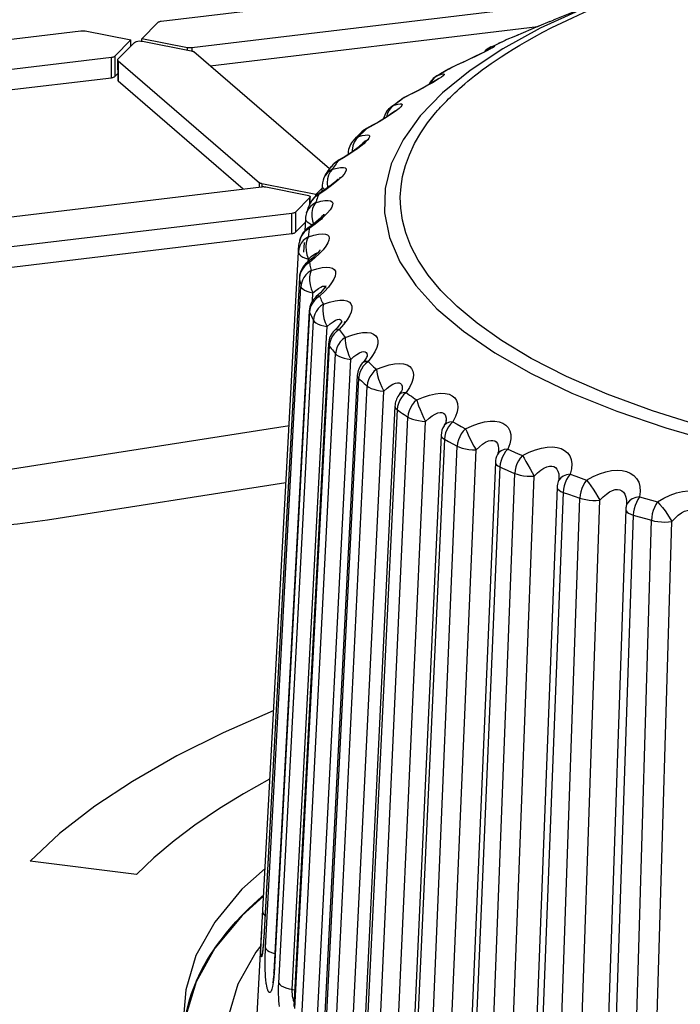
# Model space of a CAD drawing. Header units: millimetres. Extents: x -2579 to 1363, y -329 to 2298.
# Tile 269 of 280: x 1183 to 1189, y 1197 to 1206. Entities that reach past the tile are written whole.
import ezdxf

# ---------------------------------------------------------------- set-up
doc = ezdxf.new("R2010")
doc.units = ezdxf.units.MM
doc.header["$LTSCALE"] = 30.734
doc.layers.get('0').update_dxf_attribs({"linetype": 'CONTINUOUS'})

msp = doc.modelspace()

# ---------------------------------------------------------------- linework, layer by layer
at = {"color": 7}
for p, q in [((1184.2908, 1205.6265), (1188.047, 1206.0757)), ((1187.8676, 1205.7859), (1184.5609, 1205.3905)), ((1188.1758, 1205.7995), (1187.7616, 1205.6349)), ((1184.1173, 1205.4716), (1184.2591, 1205.6153)), ((1187.7314, 1205.6225), (1187.6342, 1205.5818)), ((1187.7314, 1205.6225), (1187.7656, 1205.6365)), ((1187.7656, 1205.6365), (1187.7644, 1205.636)), ((1179.8533, 1205.0958), (1183.5782, 1205.5413)), ((1183.6164, 1205.5402), (1184.0218, 1205.4602)), ((1184.7224, 1205.231), (1187.6256, 1205.5782)), ((1187.6329, 1205.5812), (1187.4295, 1205.4954)), ((1184.0218, 1205.4602), (1183.88, 1205.3165)), ((1183.907, 1205.29), (1184.0542, 1205.4393)), ((1184.0219, 1205.4065), (1184.0218, 1205.4602)), ((1184.0542, 1205.4393), (1184.0614, 1205.444)), ((1184.1107, 1205.4511), (1184.1247, 1205.4493)), ((1184.5227, 1205.3915), (1184.1173, 1205.4716)), ((1184.1174, 1205.4493), (1184.1173, 1205.4716)), ((1184.1247, 1205.4493), (1184.5564, 1205.3641)), ((1187.248, 1205.4157), (1187.2902, 1205.4354)), ((1187.2902, 1205.4354), (1187.3328, 1205.4549)), ((1187.3325, 1205.4548), (1187.3384, 1205.4574)), ((1187.4295, 1205.4954), (1187.3382, 1205.4573)), ((1184.5288, 1205.3906), (1184.5227, 1205.3915)), ((1184.5351, 1205.3899), (1184.5288, 1205.3906)), ((1185.7794, 1204.3184), (1184.5785, 1205.3552)), ((1187.1629, 1205.3594), (1187.1501, 1205.3528)), ((1187.2063, 1205.3959), (1187.248, 1205.4157)), ((1183.8483, 1205.3052), (1180.5504, 1204.9108)), ((1183.8677, 1205.3095), (1183.8619, 1205.3077)), ((1183.904, 1205.2838), (1183.9044, 1205.105)), ((1183.9079, 1205.2767), (1185.1599, 1204.1959)), ((1186.9392, 1205.2512), (1186.8929, 1205.23)), ((1186.9843, 1205.2722), (1186.9392, 1205.2512)), ((1187.0272, 1205.2925), (1186.9843, 1205.2722)), ((1187.0672, 1205.3118), (1187.0272, 1205.2925)), ((1187.1036, 1205.3295), (1187.0672, 1205.3118)), ((1183.8804, 1205.1377), (1183.9043, 1205.1619)), ((1186.7307, 1205.1414), (1186.7669, 1205.1629)), ((1186.7669, 1205.1629), (1186.8035, 1205.1843)), ((1186.8035, 1205.1843), (1186.8406, 1205.2055)), ((1186.8401, 1205.2052), (1186.8563, 1205.2134)), ((1186.8929, 1205.23), (1186.8558, 1205.2132)), ((1180.6619, 1204.7454), (1183.8487, 1205.1265)), ((1183.9083, 1205.098), (1185.0164, 1204.1414)), ((1186.3255, 1204.8671), (1186.3406, 1204.8786)), ((1185.9949, 1204.5736), (1186.0068, 1204.5859)), ((1186.0678, 1204.5381), (1186.0677, 1204.538)), ((1185.9448, 1204.458), (1185.9441, 1204.4449)), ((1181.8708, 1203.7652), (1185.1775, 1204.1606)), ((1185.1624, 1204.1941), (1185.1599, 1204.1959)), ((1185.6604, 1204.0925), (1185.182, 1204.187)), ((1185.2157, 1204.1596), (1185.5835, 1204.0869)), ((1185.7131, 1204.146), (1185.6604, 1204.0925)), ((1185.7145, 1204.1723), (1185.7115, 1204.115)), ((1185.6066, 1204.0648), (1185.4793, 1203.9358)), ((1185.6096, 1204.0125), (1185.6095, 1204.071)), ((1185.6604, 1204.0793), (1185.6604, 1204.0925)), ((1185.4476, 1203.9246), (1181.6914, 1203.4753)), ((1185.5673, 1203.8794), (1185.5613, 1203.7684)), ((1185.4797, 1203.757), (1185.5654, 1203.8439)), ((1181.6918, 1203.2966), (1185.448, 1203.7458)), ((1185.5559, 1203.6678), (1185.5512, 1203.5803)), ((1185.0899, 1195.9059), (1185.5048, 1203.5829)), ((1185.6012, 1203.0618), (1185.2877, 1197.2052)), ((1185.7726, 1202.771), (1185.4651, 1196.902)), ((1186.0867, 1202.6173), (1186.0703, 1202.5972)), ((1186.0265, 1202.4883), (1185.7284, 1196.6073)), ((1186.4255, 1202.368), (1186.4255, 1202.3679)), ((1186.3599, 1202.217), (1186.0747, 1196.3242)), ((1182.7012, 1201.6218), (1185.4273, 1202.0467)), ((1186.7953, 1202.0451), (1186.7953, 1202.045)), ((1186.7694, 1201.9598), (1186.5002, 1196.0561)), ((1187.2678, 1201.7899), (1187.2677, 1201.7897)), ((1187.2503, 1201.7198), (1187.0003, 1195.8056)), ((1183.2839, 1201.2118), (1185.3944, 1201.5407)), ((1187.7974, 1201.4995), (1187.5696, 1195.5757)), ((1187.8073, 1201.5517), (1187.8072, 1201.5514)), ((1187.8131, 1201.5771), (1187.8131, 1201.5771)), ((1188.4089, 1201.3338), (1188.4089, 1201.3335)), ((1188.4048, 1201.3013), (1188.2017, 1195.3688)), ((1184.0708, 1198.0695), (1183.129, 1198.1902)), ((1185.0014, 1197.7038), (1185.0135, 1197.7163)), ((1184.7609, 1197.4117), (1184.7663, 1197.4196)), ((1184.5986, 1197.1196), (1184.5078, 1196.8179)), ((1184.5928, 1197.1067), (1184.6019, 1197.128)), ((1184.969, 1197.0992), (1184.8821, 1196.8101))]:
    msp.add_line(p, q, dxfattribs=at)
at = {"color": 2}
for p, q in [((1188.0175, 1205.7345), (1187.647, 1205.5635)), ((1187.7513, 1205.5694), (1187.838, 1205.6123)), ((1187.647, 1205.5635), (1187.3163, 1205.382)), ((1187.5973, 1205.4883), (1187.6713, 1205.5281)), ((1187.6342, 1205.5818), (1187.6222, 1205.5767)), ((1187.6713, 1205.5281), (1187.7513, 1205.5694)), ((1187.2902, 1205.4354), (1187.2741, 1205.4277)), ((1187.3114, 1205.4452), (1187.3383, 1205.4573)), ((1187.3369, 1205.4567), (1187.3328, 1205.4549)), ((1187.3382, 1205.4573), (1187.3369, 1205.4567)), ((1187.4528, 1205.5052), (1187.4295, 1205.4954)), ((1187.529, 1205.4501), (1187.5973, 1205.4883)), ((1184.5216, 1205.3709), (1184.5216, 1205.3917)), ((1184.5609, 1205.3905), (1184.561, 1205.3641)), ((1187.3163, 1205.382), (1187.0277, 1205.1913)), ((1187.1498, 1205.3523), (1187.1119, 1205.3333)), ((1187.1797, 1205.3676), (1187.1498, 1205.3523)), ((1187.1818, 1205.3801), (1187.1578, 1205.3568)), ((1187.2123, 1205.3985), (1187.1818, 1205.3801)), ((1187.2123, 1205.3985), (1187.2065, 1205.396)), ((1187.353, 1205.3444), (1187.4072, 1205.3782)), ((1183.8487, 1205.1265), (1183.8483, 1205.3052)), ((1183.88, 1205.3165), (1183.8804, 1205.1377)), ((1183.9079, 1205.2767), (1183.9083, 1205.098)), ((1186.7637, 1205.1597), (1186.7461, 1205.1492)), ((1186.7993, 1205.1806), (1186.7637, 1205.1597)), ((1187.0277, 1205.1913), (1186.783, 1204.9925)), ((1186.8353, 1205.2014), (1186.7993, 1205.1806)), ((1186.8535, 1205.2117), (1186.8353, 1205.2014)), ((1186.8535, 1205.2117), (1186.8406, 1205.2055)), ((1186.8535, 1205.2117), (1186.8562, 1205.2133)), ((1187.1343, 1205.1946), (1187.172, 1205.2221)), ((1186.6918, 1205.0814), (1186.6527, 1205.059)), ((1186.694, 1205.103), (1186.6788, 1205.0752)), ((1186.7247, 1205.1011), (1186.6918, 1205.0814)), ((1186.7461, 1205.1492), (1186.731, 1205.1416)), ((1186.6073, 1205.0341), (1186.5567, 1205.0072)), ((1186.783, 1204.9925), (1186.584, 1204.7871)), ((1186.6527, 1205.059), (1186.6073, 1205.0341)), ((1186.3828, 1204.9057), (1186.3682, 1204.8947)), ((1186.4426, 1204.9498), (1186.4275, 1204.9388)), ((1186.4426, 1204.9498), (1186.4452, 1204.9522)), ((1186.3455, 1204.8146), (1186.3102, 1204.7909)), ((1186.3317, 1204.8715), (1186.3257, 1204.8672)), ((1186.3537, 1204.8836), (1186.3317, 1204.8715)), ((1186.3743, 1204.8355), (1186.3455, 1204.8146)), ((1186.3682, 1204.8947), (1186.3537, 1204.8836)), ((1186.22, 1204.7355), (1186.1671, 1204.7055)), ((1186.268, 1204.7643), (1186.22, 1204.7355)), ((1186.3102, 1204.7909), (1186.268, 1204.7643)), ((1186.0859, 1204.6612), (1186.0686, 1204.6471)), ((1186.1088, 1204.6739), (1186.0859, 1204.6612)), ((1186.1671, 1204.7055), (1186.1088, 1204.6739)), ((1186.1088, 1204.6739), (1186.1099, 1204.6768)), ((1186.0163, 1204.5917), (1185.9949, 1204.5736)), ((1186.0393, 1204.6046), (1186.0163, 1204.5917)), ((1186.0506, 1204.6162), (1186.0393, 1204.6046)), ((1185.9811, 1204.4855), (1185.9815, 1204.4699)), ((1186.0277, 1204.4975), (1185.9916, 1204.472)), ((1185.832, 1204.3732), (1185.8114, 1204.3558)), ((1185.8557, 1204.3868), (1185.832, 1204.3732)), ((1185.8557, 1204.3868), (1185.8538, 1204.3898)), ((1185.8114, 1204.3558), (1185.7974, 1204.3392)), ((1185.8143, 1204.3273), (1185.8064, 1204.3153)), ((1185.7618, 1204.2839), (1185.7435, 1204.2611)), ((1185.7435, 1204.2611), (1185.7435, 1204.261)), ((1185.7719, 1204.2642), (1185.763, 1204.2308)), ((1185.16, 1204.1606), (1185.1599, 1204.1959)), ((1185.182, 1204.187), (1185.1821, 1204.1606)), ((1185.7403, 1204.1278), (1185.686, 1204.0918)), ((1185.788, 1204.1617), (1185.7403, 1204.1278)), ((1185.8292, 1204.1939), (1185.788, 1204.1617)), ((1185.6067, 1204.0053), (1185.6066, 1204.0648)), ((1185.6234, 1204.0376), (1185.6097, 1204.0125)), ((1185.6407, 1204.0591), (1185.6234, 1204.0376)), ((1185.6619, 1204.0311), (1185.6575, 1204.0189)), ((1185.5813, 1203.9399), (1185.5774, 1203.93)), ((1185.448, 1203.7458), (1185.4476, 1203.9246)), ((1185.4793, 1203.9358), (1185.4797, 1203.757)), ((1185.6239, 1203.9329), (1185.6238, 1203.8963)), ((1185.6238, 1203.8963), (1185.629, 1203.858)), ((1185.629, 1203.858), (1185.6407, 1203.8211)), ((1185.6973, 1203.8658), (1185.6531, 1203.8301)), ((1185.6531, 1203.8301), (1185.6017, 1203.7922)), ((1185.6167, 1203.83), (1185.6315, 1203.8245)), ((1185.5951, 1203.7309), (1185.5942, 1203.7186)), ((1185.5927, 1203.4976), (1185.5939, 1203.5205)), ((1185.6516, 1203.531), (1185.6036, 1203.4911)), ((1185.6889, 1203.5693), (1185.6889, 1203.5668)), ((1185.6146, 1203.4299), (1185.6172, 1203.4177)), ((1185.5143, 1203.3528), (1185.1985, 1197.5088)), ((1185.5141, 1203.3577), (1185.5143, 1203.3528)), ((1185.2146, 1197.4219), (1185.5281, 1203.2785)), ((1185.6334, 1203.2199), (1185.6601, 1203.2428)), ((1185.6296, 1203.1482), (1185.6334, 1203.2199)), ((1185.7358, 1203.2336), (1185.6918, 1203.192)), ((1185.6073, 1203.0778), (1185.6035, 1203.0502)), ((1185.616, 1203.1048), (1185.6073, 1203.0778)), ((1185.6035, 1203.0502), (1185.2899, 1197.1937)), ((1185.6012, 1203.0618), (1185.6035, 1203.0502)), ((1185.6322, 1202.9891), (1185.6384, 1202.9769)), ((1185.3309, 1197.1079), (1185.6384, 1202.9769)), ((1185.751, 1202.7721), (1185.7589, 1202.9226)), ((1185.7589, 1202.9226), (1185.7869, 1202.9466)), ((1185.9047, 1202.9412), (1185.8652, 1202.898)), ((1185.8872, 1202.9692), (1185.8877, 1202.9574)), ((1185.915, 1202.956), (1185.9156, 1202.9669)), ((1185.7911, 1202.808), (1185.7826, 1202.7806)), ((1185.4514, 1197.0537), (1185.751, 1202.7721)), ((1185.7789, 1202.7529), (1185.4712, 1196.884)), ((1185.7826, 1202.7806), (1185.7789, 1202.7529)), ((1185.5365, 1196.8003), (1185.8347, 1202.6813)), ((1185.6707, 1196.7509), (1185.9688, 1202.6319)), ((1186.1153, 1202.6689), (1186.1153, 1202.6586)), ((1186.1567, 1202.657), (1186.122, 1202.6123)), ((1186.0991, 1202.5932), (1186.0792, 1202.571)), ((1186.122, 1202.6123), (1186.0991, 1202.5932)), ((1186.0386, 1202.464), (1185.7403, 1196.583)), ((1186.0422, 1202.4919), (1186.0386, 1202.464)), ((1186.0386, 1202.464), (1186.0509, 1202.4525)), ((1185.8293, 1196.5023), (1186.1146, 1202.395)), ((1186.0509, 1202.4525), (1186.0634, 1202.4409)), ((1186.4887, 1202.3841), (1186.4593, 1202.3383)), ((1185.9758, 1196.4584), (1186.261, 1202.351)), ((1186.411, 1202.3291), (1186.3948, 1202.315)), ((1186.4375, 1202.3183), (1186.4185, 1202.2953)), ((1186.4593, 1202.3383), (1186.4375, 1202.3183)), ((1186.3832, 1202.2149), (1186.3797, 1202.1868)), ((1186.3797, 1202.1868), (1186.0943, 1196.2942)), ((1186.206, 1196.2174), (1186.4751, 1202.1211)), ((1186.3797, 1202.1868), (1186.3953, 1202.1758)), ((1186.3631, 1196.1793), (1186.6323, 1202.083)), ((1186.8017, 1202.0536), (1186.7953, 1202.0451)), ((1186.8735, 1202.0787), (1186.9105, 1202.0583)), ((1186.9105, 1202.0583), (1186.948, 1202.038)), ((1186.948, 1202.038), (1186.9859, 1202.0178)), ((1186.7986, 1201.9243), (1186.5293, 1196.0206)), ((1186.6624, 1195.9485), (1186.9124, 1201.8627)), ((1186.7986, 1201.9243), (1186.8361, 1201.9036)), ((1186.8361, 1201.9036), (1186.874, 1201.8831)), ((1186.874, 1201.8831), (1186.9124, 1201.8627)), ((1186.8285, 1195.9166), (1187.0785, 1201.8307)), ((1187.4242, 1201.8082), (1187.4675, 1201.7895)), ((1187.4675, 1201.7895), (1187.4894, 1201.7802)), ((1187.2907, 1201.6793), (1187.0406, 1195.7652)), ((1187.1936, 1195.6986), (1187.4215, 1201.6224)), ((1187.3556, 1201.6507), (1187.3994, 1201.6318)), ((1187.3668, 1195.6732), (1187.5947, 1201.5969)), ((1187.3994, 1201.6318), (1187.4215, 1201.6224)), ((1187.9135, 1201.6143), (1187.9614, 1201.5972)), ((1187.9614, 1201.5972), (1188.0097, 1201.5802)), ((1187.8125, 1201.5634), (1187.8073, 1201.5517)), ((1188.0097, 1201.5802), (1188.0583, 1201.5633)), ((1187.8505, 1201.4546), (1187.6224, 1195.5309)), ((1187.8505, 1201.4546), (1187.8989, 1201.4373)), ((1187.8989, 1201.4373), (1187.9477, 1201.4201)), ((1187.9477, 1201.4201), (1187.997, 1201.403)), ((1188.5279, 1201.4146), (1188.5805, 1201.3994)), ((1187.7938, 1195.4705), (1187.997, 1201.403)), ((1187.9722, 1195.4519), (1188.1754, 1201.3843)), ((1188.4196, 1201.3596), (1188.4089, 1201.3338)), ((1188.5805, 1201.3994), (1188.6334, 1201.3843)), ((1188.6334, 1201.3843), (1188.6866, 1201.3694)), ((1188.4719, 1201.2526), (1188.2685, 1195.3202)), ((1188.4048, 1201.3013), (1188.4078, 1201.2899)), ((1188.4719, 1201.2526), (1188.5251, 1201.2372)), ((1188.5251, 1201.2372), (1188.5786, 1201.222)), ((1188.7751, 1201.2585), (1188.8142, 1201.1951)), ((1188.4564, 1195.2667), (1188.6324, 1201.2069)), ((1188.5786, 1201.222), (1188.6324, 1201.2069)), ((1188.638, 1195.255), (1188.8142, 1201.1951)), ((1185.1771, 1197.5138), (1185.1799, 1197.5718)), ((1185.1752, 1197.4705), (1185.1771, 1197.5138)), ((1185.1985, 1197.5088), (1185.1968, 1197.48)), ((1185.1985, 1197.5088), (1185.1983, 1197.5136)), ((1185.2899, 1197.1937), (1185.2877, 1197.2052)), ((1185.2899, 1197.1937), (1185.288, 1197.1645))]:
    msp.add_line(p, q, dxfattribs=at)
for points in [[(1187.838, 1205.6123), (1187.9319, 1205.6568), (1188.0335, 1205.7027), (1188.1435, 1205.7502)], [(1187.4072, 1205.3782), (1187.4658, 1205.4135), (1187.529, 1205.4501)], [(1187.1119, 1205.3333), (1187.0694, 1205.3125), (1187.0214, 1205.2894)], [(1187.2123, 1205.3985), (1187.2319, 1205.4047), (1187.2428, 1205.4071), (1187.2445, 1205.4055), (1187.2382, 1205.4003), (1187.2248, 1205.3921), (1187.2049, 1205.381), (1187.1797, 1205.3676)], [(1187.256, 1205.2808), (1187.3027, 1205.312), (1187.353, 1205.3444)], [(1187.0214, 1205.2894), (1186.9688, 1205.2646), (1186.913, 1205.2388), (1186.8535, 1205.2117)], [(1187.172, 1205.2221), (1187.2125, 1205.2509), (1187.256, 1205.2808)], [(1186.7461, 1205.1492), (1186.7715, 1205.1563), (1186.7881, 1205.1592), (1186.7956, 1205.1578), (1186.7951, 1205.1526), (1186.787, 1205.1439), (1186.7721, 1205.1322), (1186.7515, 1205.118), (1186.7247, 1205.1011)], [(1187.0665, 1205.1427), (1187.0992, 1205.1681), (1187.1343, 1205.1946)], [(1186.7461, 1205.1492), (1186.7181, 1205.1297), (1186.694, 1205.103)], [(1186.7209, 1204.8142), (1186.7414, 1204.838), (1186.7525, 1204.8507), (1186.7643, 1204.8639), (1186.7768, 1204.8776), (1186.7901, 1204.8918), (1186.8042, 1204.9067), (1186.8191, 1204.9222), (1186.8351, 1204.9384), (1186.8521, 1204.9552), (1186.8703, 1204.9728), (1186.8896, 1204.9912), (1186.9102, 1205.0103), (1186.9322, 1205.0302), (1186.9556, 1205.0509), (1186.9807, 1205.0725), (1187.0074, 1205.095), (1187.0359, 1205.1184), (1187.0665, 1205.1427)], [(1186.5567, 1205.0072), (1186.5019, 1204.9792), (1186.4426, 1204.9498)], [(1186.3537, 1204.8836), (1186.3846, 1204.8918), (1186.4067, 1204.8955), (1186.4199, 1204.8944), (1186.425, 1204.8893), (1186.4223, 1204.8805), (1186.4125, 1204.8683), (1186.3966, 1204.8534), (1186.3743, 1204.8355)], [(1186.4275, 1204.9388), (1186.4125, 1204.9278), (1186.3976, 1204.9168), (1186.3828, 1204.9057)], [(1186.4426, 1204.9498), (1186.4208, 1204.938), (1186.4178, 1204.9359)], [(1186.307, 1204.8355), (1186.2922, 1204.803), (1186.2868, 1204.7787)], [(1186.3537, 1204.8836), (1186.3283, 1204.863), (1186.307, 1204.8355)], [(1189.073, 1202.0419), (1188.6421, 1202.1768), (1188.2399, 1202.3252), (1187.8796, 1202.4815), (1187.5679, 1202.6403), (1187.3039, 1202.7987), (1187.0874, 1202.9517), (1186.9103, 1203.0996), (1186.7675, 1203.2421), (1186.6543, 1203.3787), (1186.567, 1203.5095), (1186.5017, 1203.6341), (1186.4559, 1203.7526), (1186.4264, 1203.8647), (1186.4112, 1203.9703), (1186.4075, 1204.0698), (1186.4157, 1204.1615), (1186.4282, 1204.2519), (1186.4536, 1204.3475), (1186.4886, 1204.444), (1186.5325, 1204.5426), (1186.5902, 1204.6372), (1186.6501, 1204.7255), (1186.7209, 1204.8142)], [(1186.584, 1204.7871), (1186.4322, 1204.5765), (1186.3284, 1204.3622), (1186.2735, 1204.1456), (1186.2677, 1203.9282), (1186.3112, 1203.7114), (1186.4036, 1203.4968), (1186.5442, 1203.2858), (1186.7322, 1203.0799), (1186.9663, 1202.8804), (1187.2448, 1202.6887), (1187.5658, 1202.5062), (1187.9272, 1202.334), (1188.3265, 1202.1734), (1188.7609, 1202.0255), (1189.2276, 1201.8912)], [(1186.1088, 1204.6739), (1186.0969, 1204.6624), (1186.0851, 1204.6508), (1186.0735, 1204.6393), (1186.062, 1204.6277), (1186.0506, 1204.6162)], [(1185.9985, 1204.5549), (1185.9866, 1204.5219), (1185.9811, 1204.4855)], [(1186.0393, 1204.6046), (1186.0169, 1204.5832), (1185.9985, 1204.5549)], [(1186.119, 1204.5766), (1186.104, 1204.5605), (1186.0838, 1204.542), (1186.0583, 1204.5209), (1186.0277, 1204.4975)], [(1186.0393, 1204.6046), (1186.0715, 1204.6132), (1186.097, 1204.6181)], [(1186.119, 1204.5766), (1186.0956, 1204.5634), (1186.0753, 1204.5463), (1186.0678, 1204.5381)], [(1186.097, 1204.6181), (1186.1157, 1204.6191), (1186.128, 1204.6165), (1186.134, 1204.6106), (1186.1342, 1204.6018), (1186.1293, 1204.5905), (1186.119, 1204.5766)], [(1185.9916, 1204.472), (1185.9507, 1204.4447), (1185.9055, 1204.4164), (1185.8557, 1204.3868)], [(1185.8557, 1204.3868), (1185.8471, 1204.3749), (1185.8387, 1204.363), (1185.8304, 1204.3511), (1185.8223, 1204.3392), (1185.8143, 1204.3273)], [(1185.9448, 1204.458), (1185.9448, 1204.4555), (1185.9472, 1204.4469)], [(1185.8064, 1204.3153), (1185.7826, 1204.3015), (1185.7618, 1204.2839)], [(1185.8064, 1204.3153), (1185.7872, 1204.2931), (1185.7719, 1204.2642)], [(1185.8064, 1204.3153), (1185.8472, 1204.3263), (1185.8796, 1204.3321), (1185.9037, 1204.3325), (1185.9197, 1204.3282), (1185.9278, 1204.3196), (1185.9285, 1204.3071), (1185.9225, 1204.2914), (1185.9097, 1204.2722), (1185.8901, 1204.2495), (1185.8635, 1204.2234), (1185.8292, 1204.1939)], [(1185.763, 1204.2308), (1185.7602, 1204.1942), (1185.7632, 1204.1558), (1185.7643, 1204.1519)], [(1185.7145, 1204.1723), (1185.7158, 1204.1627), (1185.7225, 1204.1507), (1185.7346, 1204.1391), (1185.7409, 1204.1351)], [(1185.686, 1204.0918), (1185.6618, 1204.0773), (1185.6407, 1204.0591)], [(1185.6575, 1204.0189), (1185.7026, 1204.0315), (1185.7396, 1204.0387), (1185.7688, 1204.0401), (1185.7901, 1204.0366), (1185.8034, 1204.0284), (1185.8093, 1204.016), (1185.8085, 1204.0002), (1185.8007, 1203.9806), (1185.7861, 1203.9572), (1185.7642, 1203.9302), (1185.7344, 1203.8995), (1185.6973, 1203.8658)], [(1185.6711, 1204.0554), (1185.6664, 1204.0432), (1185.6619, 1204.0311)], [(1185.686, 1204.0918), (1185.6809, 1204.0797), (1185.6759, 1204.0676), (1185.6711, 1204.0554)], [(1185.686, 1204.0918), (1185.6802, 1204.0946), (1185.6797, 1204.0943)], [(1185.6575, 1204.0189), (1185.6332, 1204.0042), (1185.612, 1203.9857), (1185.5945, 1203.964), (1185.5813, 1203.9399)], [(1185.6575, 1204.0189), (1185.6417, 1203.996), (1185.6297, 1203.9666), (1185.6239, 1203.9329)], [(1185.5673, 1203.8794), (1185.5675, 1203.8748), (1185.5719, 1203.8629), (1185.5818, 1203.8513), (1185.5969, 1203.8402), (1185.6167, 1203.83)], [(1185.6407, 1203.8211), (1185.664, 1203.8421), (1185.6833, 1203.8578), (1185.6985, 1203.8687), (1185.7095, 1203.8747), (1185.7165, 1203.8761), (1185.7197, 1203.8732)], [(1185.6017, 1203.7922), (1185.5772, 1203.7767), (1185.5559, 1203.7577)], [(1185.6017, 1203.7922), (1185.5921, 1203.7946), (1185.5893, 1203.7935)], [(1185.6017, 1203.7922), (1185.6001, 1203.7799), (1185.5986, 1203.7677), (1185.5973, 1203.7554)], [(1185.5942, 1203.7186), (1185.5697, 1203.703), (1185.5484, 1203.6837), (1185.5307, 1203.6613), (1185.5174, 1203.6366), (1185.5087, 1203.6104), (1185.5049, 1203.5848)], [(1185.525, 1203.7109), (1185.5163, 1203.6846), (1185.5136, 1203.6701)], [(1185.5559, 1203.7577), (1185.5383, 1203.7355), (1185.525, 1203.7109)], [(1185.5942, 1203.7186), (1185.582, 1203.6952), (1185.5735, 1203.6654), (1185.5708, 1203.6316), (1185.5734, 1203.595)], [(1185.5942, 1203.7186), (1185.643, 1203.733), (1185.6843, 1203.7417), (1185.7182, 1203.7444), (1185.7445, 1203.7417), (1185.763, 1203.7342), (1185.7742, 1203.7222), (1185.7785, 1203.7064), (1185.7758, 1203.6867), (1185.7663, 1203.6629), (1185.7494, 1203.6351), (1185.7245, 1203.6033), (1185.6919, 1203.5683), (1185.6516, 1203.531)], [(1185.5973, 1203.7554), (1185.5961, 1203.7431), (1185.5951, 1203.7309)], [(1185.5734, 1203.595), (1185.5807, 1203.557), (1185.5939, 1203.5205)], [(1185.5048, 1203.5829), (1185.5068, 1203.5711), (1185.5145, 1203.5595), (1185.5275, 1203.5482), (1185.5455, 1203.5378), (1185.5679, 1203.5284), (1185.5939, 1203.5205)], [(1185.5939, 1203.5205), (1185.619, 1203.5424), (1185.6404, 1203.5589), (1185.658, 1203.5704), (1185.6715, 1203.5769)], [(1185.6715, 1203.5769), (1185.681, 1203.5787), (1185.6868, 1203.576), (1185.6889, 1203.5693)], [(1185.5579, 1203.4549), (1185.5403, 1203.432), (1185.527, 1203.4069)], [(1185.6172, 1203.4177), (1185.5928, 1203.4011), (1185.5715, 1203.381), (1185.554, 1203.3579), (1185.5407, 1203.3328), (1185.532, 1203.3062), (1185.5281, 1203.2785)], [(1185.6036, 1203.4911), (1185.5792, 1203.4747), (1185.5579, 1203.4549)], [(1185.6036, 1203.4911), (1185.5904, 1203.4931), (1185.5835, 1203.4902)], [(1185.6036, 1203.4911), (1185.6055, 1203.4789), (1185.6076, 1203.4666), (1185.6098, 1203.4544)], [(1185.6172, 1203.4177), (1185.6087, 1203.3939), (1185.6038, 1203.3638), (1185.6042, 1203.33), (1185.6095, 1203.2935), (1185.6189, 1203.2558), (1185.6334, 1203.2199)], [(1185.6098, 1203.4544), (1185.6121, 1203.4422), (1185.6146, 1203.4299)], [(1185.6172, 1203.4177), (1185.6694, 1203.4341), (1185.7145, 1203.4444), (1185.7528, 1203.4485), (1185.7838, 1203.4469), (1185.8072, 1203.4401), (1185.8234, 1203.4287), (1185.8328, 1203.4132), (1185.8352, 1203.3934), (1185.8309, 1203.3693), (1185.8192, 1203.3411), (1185.7994, 1203.3084), (1185.7716, 1203.2723), (1185.7358, 1203.2336)], [(1185.527, 1203.4069), (1185.5182, 1203.3803), (1185.5143, 1203.3528)], [(1185.5143, 1203.3528), (1185.5162, 1203.3404), (1185.5183, 1203.328), (1185.5205, 1203.3156), (1185.5229, 1203.3033), (1185.5254, 1203.2909), (1185.5281, 1203.2785)], [(1185.5281, 1203.2785), (1185.5334, 1203.267), (1185.5443, 1203.2557), (1185.5603, 1203.245), (1185.581, 1203.2353), (1185.6056, 1203.2268), (1185.6334, 1203.2199)], [(1185.6601, 1203.2428), (1185.6835, 1203.2602), (1185.7032, 1203.2724), (1185.719, 1203.2795), (1185.731, 1203.2816), (1185.7392, 1203.2792)], [(1185.7392, 1203.2792), (1185.7439, 1203.2726), (1185.745, 1203.2612)], [(1185.6465, 1203.154), (1185.6291, 1203.1305), (1185.616, 1203.1048)], [(1185.6918, 1203.192), (1185.6676, 1203.1746), (1185.6465, 1203.154)], [(1185.6918, 1203.192), (1185.675, 1203.1934), (1185.6624, 1203.1877)], [(1185.6918, 1203.192), (1185.6972, 1203.1799), (1185.7027, 1203.1678)], [(1185.7027, 1203.1678), (1185.7084, 1203.1557), (1185.7143, 1203.1436)], [(1185.7263, 1203.1195), (1185.7812, 1203.1379), (1185.8296, 1203.15), (1185.8719, 1203.1557), (1185.9073, 1203.1554), (1185.9354, 1203.1496), (1185.9565, 1203.1388), (1185.9708, 1203.1238), (1185.9783, 1203.1043), (1185.9792, 1203.0801), (1185.9728, 1203.0515), (1185.9584, 1203.0182), (1185.9358, 1202.9811), (1185.9047, 1202.9412)], [(1185.7263, 1203.1195), (1185.7022, 1203.102), (1185.6813, 1203.0811), (1185.664, 1203.0573), (1185.6509, 1203.0317), (1185.6424, 1203.0047), (1185.6384, 1202.9769)], [(1185.7143, 1203.1436), (1185.7202, 1203.1315), (1185.7263, 1203.1195)], [(1185.7263, 1203.1195), (1185.7217, 1203.0954), (1185.7203, 1203.0653), (1185.7239, 1203.0315), (1185.7318, 1202.9953), (1185.7431, 1202.958), (1185.7589, 1202.9226)], [(1185.6035, 1203.0502), (1185.6089, 1203.038), (1185.6145, 1203.0257)], [(1185.6145, 1203.0257), (1185.6203, 1203.0135), (1185.6262, 1203.0013), (1185.6322, 1202.9891)], [(1185.7869, 1202.9466), (1185.8119, 1202.9649), (1185.8335, 1202.9779), (1185.8515, 1202.9857), (1185.8658, 1202.9883), (1185.8764, 1202.9862), (1185.8835, 1202.9799), (1185.8872, 1202.9692)], [(1185.6384, 1202.9769), (1185.6471, 1202.9656), (1185.661, 1202.9548), (1185.6798, 1202.9448), (1185.7029, 1202.9359), (1185.7295, 1202.9284), (1185.7589, 1202.9226)], [(1185.8652, 1202.898), (1185.8415, 1202.8797), (1185.8209, 1202.8582)], [(1185.8652, 1202.898), (1185.845, 1202.8987), (1185.8288, 1202.892), (1185.8252, 1202.889)], [(1185.8652, 1202.898), (1185.874, 1202.8861), (1185.883, 1202.8743), (1185.8922, 1202.8625), (1185.9014, 1202.8507)], [(1185.8209, 1202.8582), (1185.804, 1202.8341), (1185.7911, 1202.808)], [(1185.9204, 1202.8272), (1185.8968, 1202.8088), (1185.8764, 1202.7871), (1185.8596, 1202.7627), (1185.8468, 1202.7366), (1185.8385, 1202.7093), (1185.8347, 1202.6813)], [(1185.9014, 1202.8507), (1185.9108, 1202.839), (1185.9204, 1202.8272)], [(1185.9204, 1202.8272), (1185.9196, 1202.8031), (1185.9218, 1202.7729), (1185.9286, 1202.7394), (1185.939, 1202.7035), (1185.9521, 1202.6667), (1185.9688, 1202.6319)], [(1185.9204, 1202.8272), (1185.9772, 1202.8478), (1186.0283, 1202.8618), (1186.0739, 1202.8691), (1186.1133, 1202.8704), (1186.1458, 1202.8658), (1186.1717, 1202.856), (1186.1908, 1202.8417), (1186.2034, 1202.8226), (1186.2096, 1202.7986), (1186.2087, 1202.7697), (1186.1998, 1202.736), (1186.1827, 1202.6981), (1186.1567, 1202.657)], [(1185.7726, 1202.771), (1185.7733, 1202.7643), (1185.7789, 1202.7529)], [(1185.7789, 1202.7529), (1185.7878, 1202.7409), (1185.7969, 1202.729)], [(1185.7969, 1202.729), (1185.8061, 1202.717), (1185.8155, 1202.7051)], [(1185.8155, 1202.7051), (1185.825, 1202.6932), (1185.8347, 1202.6813)], [(1185.8347, 1202.6813), (1185.8465, 1202.6704), (1185.8633, 1202.6602), (1185.8848, 1202.651), (1185.91, 1202.643), (1185.9383, 1202.6366), (1185.9688, 1202.6319)], [(1185.9688, 1202.6319), (1185.9977, 1202.657), (1186.024, 1202.6762), (1186.0473, 1202.6901), (1186.0673, 1202.6986), (1186.0838, 1202.7019), (1186.0967, 1202.7003), (1186.1062, 1202.6944), (1186.1124, 1202.6839), (1186.1153, 1202.6689)], [(1186.0792, 1202.571), (1186.0628, 1202.5462), (1186.0504, 1202.5196), (1186.0422, 1202.4919)], [(1186.122, 1202.6123), (1186.0987, 1202.6122), (1186.0794, 1202.6049), (1186.0702, 1202.5971)], [(1186.1971, 1202.5442), (1186.1744, 1202.5249), (1186.1548, 1202.5024), (1186.1386, 1202.4774), (1186.1263, 1202.4507), (1186.1183, 1202.4232), (1186.1146, 1202.395)], [(1186.122, 1202.6123), (1186.1342, 1202.6009), (1186.1465, 1202.5895), (1186.1589, 1202.5782), (1186.1715, 1202.5668), (1186.1843, 1202.5555), (1186.1971, 1202.5442)], [(1186.1971, 1202.5442), (1186.2556, 1202.5669), (1186.309, 1202.583), (1186.3577, 1202.5921), (1186.4007, 1202.5949), (1186.4372, 1202.5916), (1186.4673, 1202.5828), (1186.491, 1202.5693), (1186.5084, 1202.5507), (1186.5197, 1202.527), (1186.5242, 1202.4984), (1186.5208, 1202.4644), (1186.5093, 1202.426), (1186.4887, 1202.3841)], [(1186.1971, 1202.5442), (1186.2002, 1202.5201), (1186.206, 1202.4901), (1186.2159, 1202.4568), (1186.2287, 1202.4214), (1186.2434, 1202.3851), (1186.261, 1202.351)], [(1186.0265, 1202.4883), (1186.0265, 1202.4864), (1186.0297, 1202.4751), (1186.0386, 1202.464)], [(1186.0634, 1202.4409), (1186.076, 1202.4294), (1186.0887, 1202.4179), (1186.1016, 1202.4065), (1186.1146, 1202.395)], [(1186.1146, 1202.395), (1186.1294, 1202.3847), (1186.1491, 1202.3751), (1186.1728, 1202.3668), (1186.2, 1202.3598), (1186.2297, 1202.3545), (1186.261, 1202.351)], [(1186.261, 1202.351), (1186.2907, 1202.3772), (1186.3181, 1202.3976), (1186.3429, 1202.4124), (1186.3646, 1202.4217), (1186.383, 1202.4256), (1186.3981, 1202.4245), (1186.4098, 1202.4189), (1186.4184, 1202.4086), (1186.4238, 1202.3938), (1186.4256, 1202.3741), (1186.4255, 1202.368)], [(1186.4185, 1202.2953), (1186.4029, 1202.2699), (1186.391, 1202.2428), (1186.3832, 1202.2149)], [(1186.4593, 1202.3383), (1186.4331, 1202.3372), (1186.411, 1202.3291)], [(1186.4593, 1202.3383), (1186.4747, 1202.3274), (1186.4902, 1202.3165), (1186.5059, 1202.3057), (1186.5217, 1202.2949), (1186.5376, 1202.2841), (1186.5536, 1202.2733)], [(1186.5536, 1202.2733), (1186.6129, 1202.2984), (1186.6679, 1202.3165), (1186.7191, 1202.3276), (1186.7652, 1202.332), (1186.8053, 1202.3302), (1186.8394, 1202.3227), (1186.8675, 1202.3101), (1186.8895, 1202.2923), (1186.906, 1202.2692), (1186.9158, 1202.2408), (1186.918, 1202.2068), (1186.9122, 1202.1681), (1186.8973, 1202.1255), (1186.8735, 1202.0787)], [(1186.3599, 1202.217), (1186.3612, 1202.2086), (1186.3677, 1202.1975), (1186.3797, 1202.1868)], [(1186.5536, 1202.2733), (1186.532, 1202.2532), (1186.5134, 1202.23), (1186.4979, 1202.2044), (1186.4862, 1202.1773), (1186.4787, 1202.1494), (1186.4751, 1202.1211)], [(1186.5536, 1202.2733), (1186.5606, 1202.2495), (1186.5698, 1202.2197), (1186.5827, 1202.1869), (1186.5978, 1202.1521), (1186.614, 1202.1164), (1186.6323, 1202.083)], [(1186.3953, 1202.1758), (1186.411, 1202.1648), (1186.4269, 1202.1539), (1186.4428, 1202.1429), (1186.4589, 1202.132), (1186.4751, 1202.1211)], [(1186.4751, 1202.1211), (1186.4929, 1202.1114), (1186.515, 1202.1027), (1186.5409, 1202.0953), (1186.5697, 1202.0894), (1186.6005, 1202.0852), (1186.6323, 1202.083)], [(1186.6323, 1202.083), (1186.6622, 1202.1103), (1186.6905, 1202.1317), (1186.7164, 1202.1475), (1186.7397, 1202.1576), (1186.7598, 1202.1623), (1186.7769, 1202.1618), (1186.7907, 1202.1567), (1186.8016, 1202.1469), (1186.8095, 1202.1322), (1186.8141, 1202.1127), (1186.8148, 1202.0889)], [(1186.8735, 1202.0787), (1186.853, 1202.0579), (1186.8351, 1202.0342), (1186.8204, 1202.0082), (1186.8092, 1201.9807), (1186.8019, 1201.9525), (1186.7986, 1201.9243)], [(1186.8735, 1202.0787), (1186.8447, 1202.0765), (1186.8199, 1202.0675), (1186.8017, 1202.0536)], [(1186.9859, 1202.0178), (1187.0452, 1202.045), (1187.101, 1202.0652), (1187.1538, 1202.0783), (1187.2025, 1202.0846), (1187.2459, 1202.0845), (1187.2839, 1202.0784), (1187.3159, 1202.0672), (1187.3424, 1202.0504), (1187.3639, 1202.028), (1187.3791, 1201.9999), (1187.3871, 1201.9662), (1187.3871, 1201.9273), (1187.378, 1201.8842), (1187.36, 1201.8365)], [(1186.7694, 1201.9598), (1186.7695, 1201.9561), (1186.7738, 1201.9452), (1186.7836, 1201.9345), (1186.7986, 1201.9243)], [(1186.9859, 1202.0178), (1186.9657, 1201.9968), (1186.9482, 1201.9729), (1186.9338, 1201.9467), (1186.9228, 1201.9192), (1186.9157, 1201.891), (1186.9124, 1201.8627)], [(1186.9859, 1202.0178), (1186.9967, 1201.9942), (1187.0093, 1201.9649), (1187.025, 1201.9327)], [(1187.025, 1201.9327), (1187.0598, 1201.8634), (1187.0785, 1201.8307)], [(1186.9124, 1201.8627), (1186.9328, 1201.8536), (1186.9572, 1201.8458), (1186.9849, 1201.8394), (1187.015, 1201.8347), (1187.0465, 1201.8317), (1187.0785, 1201.8307)], [(1187.0785, 1201.8307), (1187.1083, 1201.859), (1187.1369, 1201.8815), (1187.1637, 1201.8983), (1187.1881, 1201.9094), (1187.2099, 1201.9149), (1187.2288, 1201.9152), (1187.2446, 1201.9108), (1187.2578, 1201.9015), (1187.2682, 1201.8872), (1187.2754, 1201.8678), (1187.2789, 1201.8432), (1187.279, 1201.8243)], [(1187.4894, 1201.7802), (1187.5484, 1201.8098), (1187.6048, 1201.8322), (1187.6592, 1201.8473), (1187.71, 1201.8555), (1187.7559, 1201.857), (1187.797, 1201.8524), (1187.8327, 1201.8423), (1187.8634, 1201.8265), (1187.8893, 1201.805), (1187.9094, 1201.7778), (1187.9228, 1201.7445), (1187.9286, 1201.7058), (1187.9254, 1201.6625), (1187.9135, 1201.6143)], [(1187.36, 1201.8365), (1187.3289, 1201.8332), (1187.3018, 1201.8232), (1187.2812, 1201.8085), (1187.2678, 1201.7899)], [(1187.36, 1201.8365), (1187.341, 1201.815), (1187.3245, 1201.7906), (1187.3108, 1201.7641), (1187.3005, 1201.7361), (1187.2937, 1201.7076), (1187.2907, 1201.6793)], [(1187.36, 1201.8365), (1187.3813, 1201.827), (1187.4242, 1201.8082)], [(1187.4894, 1201.7802), (1187.4706, 1201.7585), (1187.4546, 1201.734), (1187.4412, 1201.7073), (1187.4311, 1201.6793), (1187.4246, 1201.6509), (1187.4215, 1201.6224)], [(1187.4894, 1201.7802), (1187.5037, 1201.7572), (1187.5197, 1201.7284), (1187.538, 1201.6968), (1187.5571, 1201.6633), (1187.5758, 1201.6289), (1187.5947, 1201.5969)], [(1187.2503, 1201.7198), (1187.2523, 1201.7099), (1187.2599, 1201.6992), (1187.2728, 1201.6889), (1187.2907, 1201.6793)], [(1187.2907, 1201.6793), (1187.3122, 1201.6697), (1187.3556, 1201.6507)], [(1187.5947, 1201.5969), (1187.6244, 1201.6266), (1187.6532, 1201.6502), (1187.6807, 1201.668), (1187.7062, 1201.68), (1187.7292, 1201.6863), (1187.7496, 1201.6873), (1187.7673, 1201.6834), (1187.7824, 1201.6746), (1187.7951, 1201.6607), (1187.8047, 1201.6418), (1187.811, 1201.6173), (1187.8133, 1201.5878), (1187.8131, 1201.5771)], [(1187.4215, 1201.6224), (1187.4444, 1201.6142), (1187.4709, 1201.6074), (1187.5001, 1201.6021), (1187.5311, 1201.5985), (1187.563, 1201.5968), (1187.5947, 1201.5969)], [(1187.9135, 1201.6143), (1187.8805, 1201.6098), (1187.8513, 1201.5987), (1187.8284, 1201.5832), (1187.8125, 1201.5634)], [(1187.9135, 1201.6143), (1187.8962, 1201.5921), (1187.8812, 1201.5671), (1187.8688, 1201.5401), (1187.8594, 1201.5118), (1187.8532, 1201.483), (1187.8505, 1201.4546)], [(1188.0583, 1201.5633), (1188.1163, 1201.5951), (1188.1724, 1201.6197), (1188.2275, 1201.6369), (1188.2798, 1201.6471), (1188.3279, 1201.6504), (1188.3718, 1201.6474), (1188.4109, 1201.6387), (1188.4453, 1201.6242), (1188.4757, 1201.6038), (1188.5006, 1201.5774), (1188.5194, 1201.5447), (1188.531, 1201.5064), (1188.5336, 1201.4631), (1188.5279, 1201.4146)], [(1187.7974, 1201.4995), (1187.798, 1201.4941), (1187.8032, 1201.4835), (1187.814, 1201.4731), (1187.8299, 1201.4634), (1187.8505, 1201.4546)], [(1188.0583, 1201.5633), (1188.0413, 1201.5409), (1188.0269, 1201.5158), (1188.0148, 1201.4886), (1188.0056, 1201.4603), (1187.9998, 1201.4317), (1187.997, 1201.403)], [(1188.0583, 1201.5633), (1188.0762, 1201.5409), (1188.0952, 1201.5128), (1188.116, 1201.482), (1188.1369, 1201.4492), (1188.1565, 1201.4156), (1188.1754, 1201.3843)], [(1188.1754, 1201.3843), (1188.2044, 1201.415), (1188.2331, 1201.4398), (1188.2609, 1201.4586), (1188.287, 1201.4717), (1188.3111, 1201.4788), (1188.3329, 1201.4806), (1188.3522, 1201.4775), (1188.3692, 1201.4692), (1188.384, 1201.4559), (1188.3961, 1201.4374), (1188.4051, 1201.4132), (1188.4103, 1201.3838), (1188.4113, 1201.3501)], [(1188.5279, 1201.4146), (1188.4933, 1201.4088), (1188.4624, 1201.3965), (1188.4376, 1201.3801), (1188.4196, 1201.3596)], [(1188.5279, 1201.4146), (1188.5126, 1201.3917), (1188.4992, 1201.3662), (1188.4882, 1201.3388), (1188.4798, 1201.3101), (1188.4743, 1201.2811), (1188.4719, 1201.2526)], [(1188.6866, 1201.3694), (1188.743, 1201.4035), (1188.7985, 1201.4303), (1188.8539, 1201.4496), (1188.9073, 1201.4617), (1188.9575, 1201.4668), (1189.004, 1201.4654), (1189.0456, 1201.4582), (1189.0831, 1201.445), (1189.1173, 1201.4257), (1189.1468, 1201.4003), (1189.1706, 1201.3685), (1189.1875, 1201.3308), (1189.196, 1201.2879), (1189.1965, 1201.2395)], [(1187.997, 1201.403), (1188.0221, 1201.3958), (1188.0502, 1201.39), (1188.0807, 1201.3858), (1188.1123, 1201.3835), (1188.1442, 1201.3829), (1188.1754, 1201.3843)], [(1188.6866, 1201.3694), (1188.6716, 1201.3464), (1188.6588, 1201.3208), (1188.6482, 1201.2932), (1188.6401, 1201.2645), (1188.6349, 1201.2357), (1188.6324, 1201.2069)], [(1188.6866, 1201.3694), (1188.7078, 1201.3477), (1188.7297, 1201.3205), (1188.7527, 1201.2904), (1188.7751, 1201.2585)], [(1188.4078, 1201.2899), (1188.4163, 1201.2795), (1188.4302, 1201.2696), (1188.4489, 1201.2606), (1188.4719, 1201.2526)], [(1188.8142, 1201.1951), (1188.8423, 1201.227), (1188.8706, 1201.2529), (1188.8984, 1201.2728), (1188.9251, 1201.2869), (1188.9502, 1201.2949), (1188.9732, 1201.2975), (1188.9938, 1201.295), (1189.0123, 1201.2873), (1189.0291, 1201.2745), (1189.0434, 1201.2564), (1189.0549, 1201.2327), (1189.0628, 1201.2036), (1189.0668, 1201.1697), (1189.067, 1201.1457)], [(1188.6324, 1201.2069), (1188.6595, 1201.2007), (1188.6891, 1201.196), (1188.7203, 1201.193), (1188.7523, 1201.1919), (1188.7839, 1201.1925), (1188.8142, 1201.1951)], [(1185.1889, 1197.7388), (1185.191, 1197.727), (1185.1987, 1197.7154), (1185.2087, 1197.7068)], [(1185.1968, 1197.48), (1185.195, 1197.4543), (1185.1932, 1197.4316), (1185.1913, 1197.412), (1185.1896, 1197.3958), (1185.188, 1197.3823), (1185.1864, 1197.3712), (1185.185, 1197.3622), (1185.1836, 1197.3552), (1185.1824, 1197.3499), (1185.1813, 1197.3461), (1185.1803, 1197.3435), (1185.1795, 1197.3419), (1185.1787, 1197.3412), (1185.1779, 1197.3413), (1185.1772, 1197.3421), (1185.1766, 1197.3436), (1185.1761, 1197.3457), (1185.1755, 1197.3485), (1185.1751, 1197.3519), (1185.1747, 1197.3558), (1185.1743, 1197.3603), (1185.1741, 1197.3652), (1185.1738, 1197.3707), (1185.1737, 1197.3768), (1185.1735, 1197.3836), (1185.1735, 1197.3915), (1185.1735, 1197.4005), (1185.1736, 1197.411), (1185.1738, 1197.423), (1185.1741, 1197.4368), (1185.1746, 1197.4525), (1185.1752, 1197.4705)], [(1185.2769, 1197.0794), (1185.2738, 1197.0658), (1185.2707, 1197.0547), (1185.2676, 1197.0457), (1185.2647, 1197.0387), (1185.2618, 1197.0334), (1185.2592, 1197.0296), (1185.2566, 1197.027), (1185.2542, 1197.0255), (1185.2519, 1197.0249), (1185.2496, 1197.025), (1185.2474, 1197.0259), (1185.2452, 1197.0275), (1185.2431, 1197.0297), (1185.241, 1197.0326), (1185.239, 1197.0361), (1185.237, 1197.0401), (1185.2351, 1197.0447), (1185.2332, 1197.0498), (1185.2313, 1197.0555), (1185.2295, 1197.0619), (1185.2277, 1197.069), (1185.226, 1197.0769), (1185.2242, 1197.0858), (1185.2225, 1197.0954), (1185.2209, 1197.106), (1185.2194, 1197.1173), (1185.218, 1197.1297), (1185.2166, 1197.1436), (1185.2153, 1197.159), (1185.2141, 1197.1764), (1185.2131, 1197.1957), (1185.2122, 1197.2171), (1185.2115, 1197.2407), (1185.2111, 1197.2665), (1185.2111, 1197.2944), (1185.2113, 1197.3248), (1185.212, 1197.3567), (1185.2131, 1197.389), (1185.2146, 1197.4219)], [(1185.2146, 1197.4219), (1185.22, 1197.4103), (1185.2309, 1197.399), (1185.2469, 1197.3884), (1185.2676, 1197.3787), (1185.2922, 1197.3702), (1185.2965, 1197.3692)], [(1185.288, 1197.1645), (1185.2856, 1197.1385), (1185.2829, 1197.1156)], [(1185.2829, 1197.1156), (1185.2799, 1197.0958), (1185.2769, 1197.0794)], [(1185.337, 1196.9032), (1185.3346, 1196.9267), (1185.3324, 1196.9524), (1185.3308, 1196.9803), (1185.3297, 1197.0108), (1185.3292, 1197.0427), (1185.3297, 1197.0749), (1185.3309, 1197.1079)], [(1185.3309, 1197.1079), (1185.3396, 1197.0966), (1185.3535, 1197.0858), (1185.3724, 1197.0758), (1185.3954, 1197.067), (1185.4221, 1197.0595), (1185.4728, 1197.0495)], [(1185.4528, 1197.0025), (1185.4518, 1197.0147), (1185.4511, 1197.0275), (1185.451, 1197.0406), (1185.4514, 1197.0537)], [(1185.4682, 1196.9408), (1185.4655, 1196.9473), (1185.4629, 1196.9545), (1185.4604, 1196.9625), (1185.4581, 1196.9712), (1185.456, 1196.9808), (1185.4543, 1196.9912), (1185.4528, 1197.0025)]]:
    msp.add_lwpolyline(points, dxfattribs=at)
at = {"color": 7}
for points in [[(1184.2591, 1205.6153), (1184.2622, 1205.6178), (1184.2663, 1205.6202), (1184.2714, 1205.6222), (1184.2772, 1205.624), (1184.2837, 1205.6254), (1184.2908, 1205.6265)], [(1183.5782, 1205.5413), (1183.5846, 1205.5419), (1183.591, 1205.5422), (1183.5975, 1205.5422), (1183.604, 1205.5418), (1183.6103, 1205.5412), (1183.6164, 1205.5402)], [(1184.0614, 1205.444), (1184.0709, 1205.4476), (1184.0833, 1205.4501), (1184.097, 1205.4513), (1184.1107, 1205.4511)], [(1184.5609, 1205.3905), (1184.5545, 1205.3899), (1184.5481, 1205.3896), (1184.5415, 1205.3896), (1184.5351, 1205.3899)], [(1184.5564, 1205.3641), (1184.5612, 1205.363), (1184.5655, 1205.3617), (1184.5695, 1205.3603), (1184.573, 1205.3587), (1184.576, 1205.357), (1184.5785, 1205.3552)], [(1187.1501, 1205.3528), (1187.1202, 1205.3378), (1187.1036, 1205.3295)], [(1187.2103, 1205.385), (1187.2106, 1205.3852), (1187.2093, 1205.3844), (1187.206, 1205.3825), (1187.2006, 1205.3795), (1187.1933, 1205.3755), (1187.1846, 1205.3708), (1187.1743, 1205.3653), (1187.1629, 1205.3594)], [(1183.8619, 1205.3077), (1183.8554, 1205.3063), (1183.8483, 1205.3052)], [(1183.88, 1205.3165), (1183.8768, 1205.3139), (1183.8728, 1205.3116), (1183.8677, 1205.3095)], [(1183.904, 1205.2838), (1183.9042, 1205.2856), (1183.9052, 1205.2878), (1183.907, 1205.29)], [(1183.9079, 1205.2767), (1183.9059, 1205.2789), (1183.9046, 1205.2811), (1183.904, 1205.2833), (1183.904, 1205.2838)], [(1183.8487, 1205.1265), (1183.8558, 1205.1275), (1183.8623, 1205.129), (1183.8681, 1205.1308), (1183.8732, 1205.1328), (1183.8772, 1205.1351), (1183.8804, 1205.1377)], [(1183.9044, 1205.105), (1183.9044, 1205.1046), (1183.905, 1205.1023), (1183.9063, 1205.1001), (1183.9083, 1205.098)], [(1186.6758, 1205.0734), (1186.657, 1205.0626), (1186.6365, 1205.0512), (1186.6146, 1205.0391), (1186.5913, 1205.0266), (1186.567, 1205.0137), (1186.5416, 1205.0005), (1186.5156, 1204.9871), (1186.4889, 1204.9737), (1186.4617, 1204.9603), (1186.4447, 1204.952)], [(1186.744, 1205.1155), (1186.7464, 1205.1177), (1186.7474, 1205.1185), (1186.745, 1205.1167), (1186.7397, 1205.1129), (1186.7315, 1205.1074), (1186.721, 1205.1006), (1186.708, 1205.0926), (1186.6929, 1205.0835), (1186.6758, 1205.0734)], [(1186.3406, 1204.8786), (1186.3558, 1204.8902), (1186.3711, 1204.9016), (1186.3866, 1204.9131), (1186.4021, 1204.9245), (1186.4178, 1204.9359)], [(1186.365, 1204.8344), (1186.3652, 1204.8346), (1186.3628, 1204.8324), (1186.3571, 1204.8277), (1186.3482, 1204.8208), (1186.3363, 1204.812), (1186.3219, 1204.8019), (1186.3051, 1204.7906), (1186.2859, 1204.7781), (1186.2647, 1204.7648)], [(1186.2647, 1204.7648), (1186.2416, 1204.7507), (1186.2168, 1204.736), (1186.1906, 1204.7209), (1186.1631, 1204.7055), (1186.1346, 1204.6899), (1186.1093, 1204.6765)], [(1186.0068, 1204.5859), (1186.0189, 1204.5982), (1186.0311, 1204.6104), (1186.0435, 1204.6227), (1186.056, 1204.6349), (1186.0686, 1204.6471)], [(1186.0678, 1204.5381), (1186.0654, 1204.5356), (1186.0596, 1204.53), (1186.0504, 1204.5218), (1186.0384, 1204.5119), (1186.0236, 1204.5003), (1186.0063, 1204.4874), (1185.9868, 1204.4735), (1185.9655, 1204.4589)], [(1185.9655, 1204.4589), (1185.9426, 1204.4439), (1185.9185, 1204.4286), (1185.8934, 1204.4132), (1185.8677, 1204.3979), (1185.8532, 1204.3895)], [(1185.7435, 1204.261), (1185.7521, 1204.2741), (1185.7608, 1204.2871), (1185.7697, 1204.3002), (1185.7788, 1204.3132), (1185.788, 1204.3262), (1185.7974, 1204.3392)], [(1185.8559, 1204.231), (1185.856, 1204.2312), (1185.8536, 1204.2282), (1185.8479, 1204.222), (1185.8391, 1204.2131), (1185.8271, 1204.2021), (1185.8124, 1204.1894), (1185.7953, 1204.1754)], [(1185.8707, 1204.2416), (1185.8765, 1204.2434), (1185.883, 1204.2448)], [(1185.1729, 1204.1893), (1185.1689, 1204.1908), (1185.1654, 1204.1924), (1185.1624, 1204.1941)], [(1185.182, 1204.187), (1185.1772, 1204.1881), (1185.1729, 1204.1893)], [(1185.1775, 1204.1606), (1185.1839, 1204.1612), (1185.1903, 1204.1615), (1185.1968, 1204.1615), (1185.2033, 1204.1612), (1185.2096, 1204.1605), (1185.2157, 1204.1596)], [(1185.7336, 1204.13), (1185.7109, 1204.1146), (1185.6878, 1204.0995), (1185.6791, 1204.094)], [(1185.7953, 1204.1754), (1185.7762, 1204.1607), (1185.7555, 1204.1454), (1185.7336, 1204.13)], [(1185.5835, 1204.0869), (1185.5933, 1204.0843), (1185.6009, 1204.0812), (1185.6062, 1204.0774), (1185.6091, 1204.0733), (1185.6095, 1204.071)], [(1185.6095, 1204.071), (1185.6092, 1204.0691), (1185.6066, 1204.0648)], [(1185.5775, 1203.93), (1185.5824, 1203.9438), (1185.5876, 1203.9575), (1185.5929, 1203.9713), (1185.5983, 1203.985), (1185.6039, 1203.9988), (1185.6097, 1204.0125)], [(1185.4793, 1203.9358), (1185.4762, 1203.9332), (1185.4721, 1203.9309), (1185.467, 1203.9288), (1185.4612, 1203.9271), (1185.4547, 1203.9256), (1185.4476, 1203.9246)], [(1185.6835, 1203.8671), (1185.6639, 1203.8502), (1185.6417, 1203.8322), (1185.617, 1203.8134), (1185.5888, 1203.7932)], [(1185.7298, 1203.9133), (1185.7314, 1203.9165), (1185.732, 1203.9176), (1185.7295, 1203.9142), (1185.7235, 1203.9068), (1185.7137, 1203.896), (1185.7003, 1203.8826), (1185.6835, 1203.8671)], [(1185.448, 1203.7458), (1185.4551, 1203.7469), (1185.4616, 1203.7483), (1185.4674, 1203.7501), (1185.4725, 1203.7522), (1185.4766, 1203.7545), (1185.4797, 1203.757)], [(1185.5049, 1203.5849), (1185.5059, 1203.599), (1185.5071, 1203.6132), (1185.5085, 1203.6274), (1185.51, 1203.6416), (1185.5117, 1203.6558), (1185.5136, 1203.6701)], [(1185.6963, 1203.6007), (1185.6964, 1203.601), (1185.6943, 1203.5975), (1185.6886, 1203.5896), (1185.6791, 1203.5779), (1185.6658, 1203.5632), (1185.6491, 1203.5465)], [(1185.6491, 1203.5465), (1185.6295, 1203.5284), (1185.6073, 1203.5093), (1185.5833, 1203.49)], [(1185.5141, 1203.3577), (1185.198, 1197.508), (1185.1967, 1197.4873), (1185.1954, 1197.4681), (1185.1941, 1197.4507), (1185.1928, 1197.4351), (1185.1914, 1197.4214), (1185.1902, 1197.4097), (1185.189, 1197.4), (1185.188, 1197.3925), (1185.1872, 1197.3871)], [(1185.7154, 1203.2393), (1185.6996, 1203.2225), (1185.6812, 1203.2047), (1185.6624, 1203.1877)], [(1185.749, 1203.2835), (1185.7494, 1203.2846), (1185.7486, 1203.2831), (1185.7451, 1203.2771), (1185.7384, 1203.2673), (1185.7284, 1203.2544), (1185.7154, 1203.2393)], [(1185.8503, 1202.9156), (1185.8309, 1202.8947), (1185.8254, 1202.8891)], [(1185.889, 1202.9683), (1185.8897, 1202.9713), (1185.8894, 1202.9707), (1185.8858, 1202.9635), (1185.878, 1202.951), (1185.8661, 1202.9345), (1185.8503, 1202.9156)], [(1186.1161, 1202.6654), (1186.1163, 1202.6664), (1186.1156, 1202.6644), (1186.1128, 1202.6579), (1186.1072, 1202.6474), (1186.0986, 1202.6337), (1186.0867, 1202.6173)], [(1186.4258, 1202.3711), (1186.4254, 1202.3698), (1186.4232, 1202.3633), (1186.4178, 1202.3515), (1186.4081, 1202.3345), (1186.3947, 1202.3149)], [(1186.8148, 1202.089), (1186.8148, 1202.0894), (1186.8142, 1202.0862), (1186.8119, 1202.0786), (1186.8068, 1202.0663), (1186.7977, 1202.049), (1186.7952, 1202.0449)], [(1187.279, 1201.8243), (1187.279, 1201.8239), (1187.2777, 1201.8164), (1187.2727, 1201.8013), (1187.2678, 1201.7899)], [(1187.8131, 1201.577), (1187.8124, 1201.5706), (1187.8094, 1201.5582), (1187.8075, 1201.5521)], [(1188.4113, 1201.35), (1188.411, 1201.3457), (1188.4091, 1201.3345)], [(1182.7469, 1201.1529), (1183.0181, 1201.1767), (1183.2839, 1201.2118)], [(1185.283, 1199.5187), (1184.8392, 1199.3245), (1184.4296, 1199.1206), (1184.0361, 1198.8957), (1183.7016, 1198.6744), (1183.3904, 1198.4331), (1183.129, 1198.1902)], [(1185.2506, 1198.9138), (1185.0204, 1198.7857), (1184.8052, 1198.6541), (1184.5892, 1198.5081), (1184.4061, 1198.3703), (1184.2257, 1198.218), (1184.0708, 1198.0695)], [(1185.2098, 1198.1249), (1185.0052, 1197.9407), (1184.7642, 1197.65), (1184.598, 1197.3524), (1184.5073, 1197.0507), (1184.4897, 1196.8415)], [(1185.1966, 1197.8797), (1185.0057, 1197.708), (1184.7647, 1197.4172), (1184.5986, 1197.1196)], [(1185.119, 1197.8189), (1185.1306, 1197.8296), (1185.1422, 1197.8402), (1185.154, 1197.8509), (1185.1659, 1197.8615), (1185.1779, 1197.8721), (1185.1951, 1197.8872)], [(1185.0135, 1197.7163), (1185.0241, 1197.7271), (1185.0456, 1197.7486), (1185.0566, 1197.7594), (1185.0787, 1197.7809), (1185.0899, 1197.7916), (1185.119, 1197.8189)], [(1184.7663, 1197.4196), (1184.7981, 1197.464), (1184.8315, 1197.5083), (1184.8667, 1197.5524), (1184.9129, 1197.6072), (1184.9518, 1197.6509), (1185.0014, 1197.7038)], [(1184.6019, 1197.128), (1184.6225, 1197.1733), (1184.6449, 1197.2184), (1184.669, 1197.2635), (1184.6948, 1197.3084), (1184.7294, 1197.3644), (1184.7609, 1197.4117)], [(1185.1726, 1197.4379), (1185.1282, 1197.3844), (1184.969, 1197.0992)], [(1185.2877, 1197.2052), (1185.2866, 1197.1865), (1185.2848, 1197.1654), (1185.2828, 1197.147), (1185.2807, 1197.1317), (1185.2787, 1197.1199), (1185.2769, 1197.1113)], [(1184.5105, 1196.8329), (1184.5198, 1196.8787), (1184.5309, 1196.9244), (1184.5438, 1196.97), (1184.5584, 1197.0156), (1184.5747, 1197.0611), (1184.5928, 1197.1067)]]:
    msp.add_lwpolyline(points, dxfattribs=at)
for centre, start, end in [((1187.2841, 1205.2335), 115.56303, 138.22786), ((1186.8233, 1204.9871), 120.88523, 154.10778), ((1186.5232, 1204.79), 115.66719, 125.95132), ((1186.4354, 1204.7245), 127.55384, 167.06536), ((1186.1932, 1204.5172), 117.56126, 134.01973), ((1186.1246, 1204.4487), 136.06176, 177.03059), ((1185.943, 1204.2334), 119.69232, 144.30236), ((1185.8943, 1204.1627), 146.87273, 176.95407), ((1185.7753, 1203.9418), 122.08995, 157.12317), ((1185.747, 1203.8697), 160.41885, 176.91267), ((1185.6919, 1203.6456), 124.76762, 172.20918), ((1185.6938, 1203.348), 127.7841, 176.90671), ((1185.781, 1203.0522), 131.17399, 176.93613), ((1185.9524, 1202.7616), 134.95051, 177.00019), ((1186.2062, 1202.4792), 139.08408, 177.09799), ((1186.5397, 1202.2083), 143.64436, 177.22828), ((1186.9492, 1201.9516), 148.73211, 177.38952), ((1187.4301, 1201.7122), 154.48911, 177.57983), ((1187.9773, 1201.4926), 160.91264, 177.79707), ((1188.5847, 1201.2951), 167.69483, 178.03885)]:
    msp.add_arc(centre, 0.18, start, end, dxfattribs=at)

doc.saveas('drawing.dxf')
